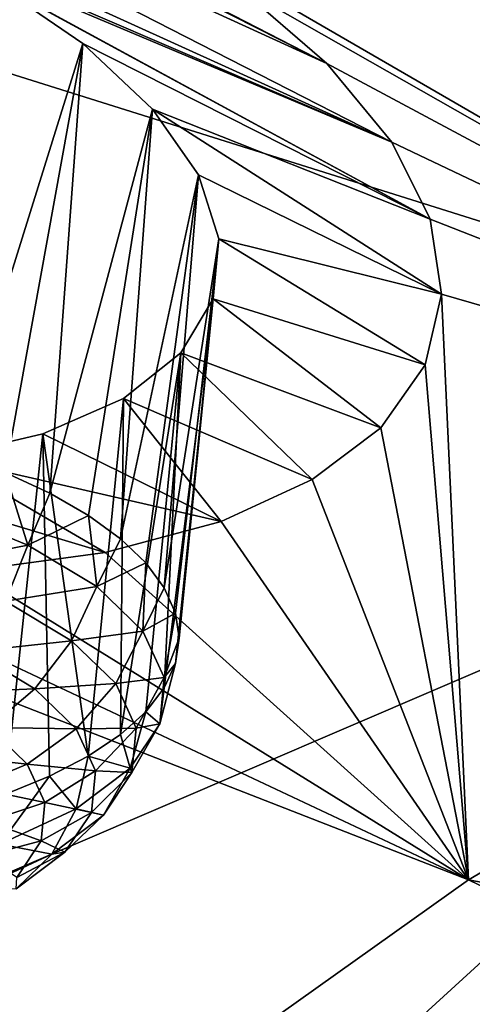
# Model space of a CAD drawing. Header units: metres. Extents: x -90 to 304, y -90 to 74.
# Tile 222 of 570: x 207.767 to 208.724, y 4.35 to 6.434. Entities that reach past the tile are written whole.
import ezdxf

# ---------------------------------------------------------------- set-up
doc = ezdxf.new("R2010")
doc.units = ezdxf.units.M
doc.layers.add('solid_21662050_350', color=7, linetype='CONTINUOUS')

msp = doc.modelspace()

# ---------------------------------------------------------------- linework, layer by layer
at = {"layer": 'solid_21662050_350'}
for points in [[(214.449249, 9.699173, 211.999878), (207.360123, 6.441322, 214.673355), (210.017944, 5.605456, 216.995056)], [(210.110672, 5.433045, 159.745529), (207.791748, 7.438482, 156.704269), (208.632584, 7.150346, 156.913345)], [(207.98288, 6.667011, 158.125671), (207.791748, 7.438482, 156.704269), (210.110672, 5.433045, 159.745529)], [(208.553711, 6.174732, 158.867355), (206.294647, 7.201942, 157.808426), (206.655502, 7.146468, 157.756409)], [(207.465485, 6.642053, 158.394501), (206.294647, 7.201942, 157.808426), (208.553711, 6.174732, 158.867355)], [(208.416321, 6.341264, 158.591141), (206.655502, 7.146468, 157.756409), (206.97316, 7.073737, 157.75914)], [(208.553711, 6.174732, 158.867355), (206.655502, 7.146468, 157.756409), (208.416321, 6.341264, 158.591141)], [(210.110672, 5.433045, 159.745529), (208.632584, 7.150346, 156.913345), (208.694595, 7.129608, 156.928375)], [(210.110672, 5.433045, 159.745529), (208.694595, 7.129608, 156.928375), (210.849213, 6.451148, 157.417267)], [(208.416321, 6.341264, 158.591141), (206.97316, 7.073737, 157.75914), (207.017105, 7.061892, 157.763153)], [(208.416321, 6.341264, 158.591141), (207.017105, 7.061892, 157.763153), (208.225204, 6.506637, 158.341629)], [(208.225204, 6.506637, 158.341629), (207.98288, 6.667011, 158.125671), (210.110672, 5.433045, 159.745529)], [(207.465485, 6.642053, 158.394501), (208.553711, 6.174732, 158.867355), (207.589981, 6.581283, 158.461548)], [(207.589981, 6.581283, 158.461548), (208.553711, 6.174732, 158.867355), (208.635193, 6.011401, 159.162201)], [(207.589981, 6.581283, 158.461548), (208.635193, 6.011401, 159.162201), (207.704529, 6.517408, 158.539444)], [(207.704529, 6.517408, 158.539444), (207.900345, 6.383172, 158.723526), (207.630264, 5.516698, 158.223892)], [(207.704529, 6.517408, 158.539444), (208.635193, 6.011401, 159.162201), (207.900345, 6.383172, 158.723526)], [(208.416321, 6.341264, 158.591141), (208.225204, 6.506637, 158.341629), (210.110672, 5.433045, 159.745529)], [(210.017944, 5.605456, 216.995056), (207.360123, 6.441322, 214.673355), (202.220291, 2.257435, 218.797668)], [(207.900345, 6.383172, 158.723526), (207.736298, 5.476009, 158.321976), (207.630264, 5.516698, 158.223892)], [(207.900345, 6.383172, 158.723526), (207.830673, 5.431919, 158.430008), (207.736298, 5.476009, 158.321976)], [(207.900345, 6.383172, 158.723526), (208.048172, 6.244319, 158.938705), (207.830673, 5.431919, 158.430008)], [(207.900345, 6.383172, 158.723526), (208.635193, 6.011401, 159.162201), (208.048172, 6.244319, 158.938705)], [(208.553711, 6.174732, 158.867355), (208.416321, 6.341264, 158.591141), (210.110672, 5.433045, 159.745529)], [(208.048172, 6.244319, 158.938705), (207.912323, 5.38491, 158.546814), (207.830673, 5.431919, 158.430008)], [(208.048172, 6.244319, 158.938705), (207.980392, 5.335497, 158.671097), (207.912323, 5.38491, 158.546814)], [(208.048172, 6.244319, 158.938705), (208.144882, 6.105205, 159.177414), (207.980392, 5.335497, 158.671097)], [(208.048172, 6.244319, 158.938705), (208.635193, 6.011401, 159.162201), (208.659271, 5.853137, 159.472382)], [(208.048172, 6.244319, 158.938705), (208.659271, 5.853137, 159.472382), (208.144882, 6.105205, 159.177414)], [(208.635193, 6.011401, 159.162201), (208.553711, 6.174732, 158.867355), (210.110672, 5.433045, 159.745529)], [(208.144882, 6.105205, 159.177414), (208.034103, 5.284223, 158.801498), (207.980392, 5.335497, 158.671097)], [(208.144882, 6.105205, 159.177414), (208.072891, 5.231648, 158.9366), (208.034103, 5.284223, 158.801498)], [(208.144882, 6.105205, 159.177414), (208.188034, 5.96999, 159.432144), (208.072891, 5.231648, 158.9366)], [(208.144882, 6.105205, 159.177414), (208.659271, 5.853137, 159.472382), (208.188034, 5.96999, 159.432144)], [(208.659271, 5.853137, 159.472382), (208.635193, 6.011401, 159.162201), (210.110672, 5.433045, 159.745529)], [(208.188034, 5.96999, 159.432144), (208.096313, 5.17835, 159.074905), (208.072891, 5.231648, 158.9366)], [(208.188034, 5.96999, 159.432144), (208.104126, 5.124911, 159.21492), (208.096313, 5.17835, 159.074905)], [(208.188034, 5.96999, 159.432144), (208.175934, 5.84301, 159.694748), (208.104126, 5.124911, 159.21492)], [(208.188034, 5.96999, 159.432144), (208.624161, 5.703182, 159.791962), (208.175934, 5.84301, 159.694748)], [(208.188034, 5.96999, 159.432144), (208.659271, 5.853137, 159.472382), (208.624161, 5.703182, 159.791962)], [(208.175934, 5.84301, 159.694748), (208.072739, 5.01995, 159.493896), (208.096237, 5.071918, 159.355103)], [(208.175934, 5.84301, 159.694748), (208.108154, 5.728898, 159.955887), (208.072739, 5.01995, 159.493896)], [(208.175934, 5.84301, 159.694748), (208.096237, 5.071918, 159.355103), (208.104126, 5.124911, 159.21492)], [(208.175934, 5.84301, 159.694748), (208.530838, 5.570418, 160.102341), (208.108154, 5.728898, 159.955887)], [(208.175934, 5.84301, 159.694748), (208.624161, 5.703182, 159.791962), (208.530838, 5.570418, 160.102341)], [(208.624161, 5.703182, 159.791962), (208.659271, 5.853137, 159.472382), (208.716202, 4.613957, 162.02063)], [(208.659271, 5.853137, 159.472382), (210.110672, 5.433045, 159.745529), (208.716202, 4.613957, 162.02063)], [(208.108154, 5.728898, 159.955887), (207.980087, 4.921352, 159.761353), (208.033875, 4.969578, 159.629807)], [(208.108154, 5.728898, 159.955887), (207.986557, 5.632326, 160.2052), (207.980087, 4.921352, 159.761353)], [(208.108154, 5.728898, 159.955887), (208.385391, 5.460988, 160.388245), (207.986557, 5.632326, 160.2052)], [(208.108154, 5.728898, 159.955887), (208.033875, 4.969578, 159.629807), (208.072739, 5.01995, 159.493896)], [(208.108154, 5.728898, 159.955887), (208.530838, 5.570418, 160.102341), (208.385391, 5.460988, 160.388245)], [(208.530838, 5.570418, 160.102341), (208.624161, 5.703182, 159.791962), (208.716202, 4.613957, 162.02063)], [(207.815872, 5.557418, 160.43219), (207.986557, 5.632326, 160.2052), (208.19313, 5.372256, 160.65274)], [(207.815872, 5.557418, 160.43219), (207.911957, 4.875803, 159.887054), (207.986557, 5.632326, 160.2052)], [(207.986557, 5.632326, 160.2052), (207.911957, 4.875803, 159.887054), (207.980087, 4.921352, 159.761353)], [(207.986557, 5.632326, 160.2052), (208.385391, 5.460988, 160.388245), (208.19313, 5.372256, 160.65274)], [(210.017944, 5.605456, 216.995056), (202.220291, 2.257435, 218.797668), (205.301147, 1.292961, 221.476608)], [(212.861694, 4.843024, 219.112793), (210.017944, 5.605456, 216.995056), (205.301147, 1.292961, 221.476608)], [(208.385391, 5.460988, 160.388245), (208.530838, 5.570418, 160.102341), (208.716202, 4.613957, 162.02063)], [(207.815872, 5.557418, 160.43219), (208.19313, 5.372256, 160.65274), (207.6035, 5.507163, 160.627594)], [(207.815872, 5.557418, 160.43219), (207.6035, 5.507163, 160.627594), (207.735794, 4.794691, 160.115585)], [(207.815872, 5.557418, 160.43219), (207.735794, 4.794691, 160.115585), (207.830215, 4.833427, 160.005569)], [(207.815872, 5.557418, 160.43219), (207.830215, 4.833427, 160.005569), (207.911957, 4.875803, 159.887054)], [(207.6035, 5.507163, 160.627594), (207.947968, 5.306407, 160.894012), (207.358337, 5.483197, 160.784271)], [(207.6035, 5.507163, 160.627594), (208.19313, 5.372256, 160.65274), (207.947968, 5.306407, 160.894012)], [(207.358337, 5.483197, 160.784271), (207.947968, 5.306407, 160.894012), (207.661087, 5.267462, 161.099136)], [(207.784698, 5.321918, 158.372269), (207.596054, 5.398846, 158.185822), (207.736298, 5.476009, 158.321976)], [(207.784698, 5.321918, 158.372269), (207.736298, 5.476009, 158.321976), (207.830673, 5.431919, 158.430008)], [(208.19313, 5.372256, 160.65274), (208.385391, 5.460988, 160.388245), (208.716202, 4.613957, 162.02063)], [(207.784698, 5.321918, 158.372269), (207.830673, 5.431919, 158.430008), (207.912323, 5.38491, 158.546814)], [(213.077576, 3.796658, 162.082016), (208.716202, 4.613957, 162.02063), (210.110672, 5.433045, 159.745529)], [(207.555725, 5.277614, 158.184723), (207.596054, 5.398846, 158.185822), (207.784698, 5.321918, 158.372269)], [(207.930405, 5.234505, 158.589981), (207.784698, 5.321918, 158.372269), (207.912323, 5.38491, 158.546814)], [(207.930405, 5.234505, 158.589981), (207.912323, 5.38491, 158.546814), (207.980392, 5.335497, 158.671097)], [(207.947968, 5.306407, 160.894012), (208.19313, 5.372256, 160.65274), (208.716202, 4.613957, 162.02063)], [(207.930405, 5.234505, 158.589981), (207.980392, 5.335497, 158.671097), (208.034103, 5.284223, 158.801498)], [(207.555725, 5.277614, 158.184723), (207.784698, 5.321918, 158.372269), (207.736877, 5.20374, 158.363785)], [(207.736877, 5.20374, 158.363785), (207.784698, 5.321918, 158.372269), (207.930405, 5.234505, 158.589981)], [(207.661087, 5.267462, 161.099136), (207.947968, 5.306407, 160.894012), (208.716202, 4.613957, 162.02063)], [(207.020935, 5.275411, 161.365295), (208.716202, 4.613957, 162.02063), (207.516953, 3.76014, 164.392197)], [(207.020935, 5.275411, 161.365295), (207.349808, 5.257255, 161.256927), (208.716202, 4.613957, 162.02063)], [(208.027573, 5.139966, 158.830582), (207.930405, 5.234505, 158.589981), (208.034103, 5.284223, 158.801498)], [(208.027573, 5.139966, 158.830582), (208.034103, 5.284223, 158.801498), (208.072891, 5.231648, 158.9366)], [(207.349808, 5.257255, 161.256927), (207.661087, 5.267462, 161.099136), (208.716202, 4.613957, 162.02063)], [(207.736877, 5.20374, 158.363785), (207.930405, 5.234505, 158.589981), (207.876801, 5.119795, 158.572845)], [(207.876801, 5.119795, 158.572845), (207.930405, 5.234505, 158.589981), (208.027573, 5.139966, 158.830582)], [(208.027573, 5.139966, 158.830582), (208.072891, 5.231648, 158.9366), (208.096313, 5.17835, 159.074905)], [(207.736877, 5.20374, 158.363785), (207.876801, 5.119795, 158.572845), (207.667953, 5.097019, 158.377396)], [(208.072464, 5.041933, 159.084824), (208.027573, 5.139966, 158.830582), (208.096313, 5.17835, 159.074905)], [(208.072464, 5.041933, 159.084824), (208.096313, 5.17835, 159.074905), (208.104126, 5.124911, 159.21492)], [(207.876801, 5.119795, 158.572845), (208.027573, 5.139966, 158.830582), (207.970108, 5.029007, 158.803894)], [(207.970108, 5.029007, 158.803894), (208.027573, 5.139966, 158.830582), (208.072464, 5.041933, 159.084824)], [(207.876801, 5.119795, 158.572845), (207.799271, 5.018237, 158.573608), (207.667953, 5.097019, 158.377396)], [(207.876801, 5.119795, 158.572845), (207.970108, 5.029007, 158.803894), (207.799271, 5.018237, 158.573608)], [(208.072464, 5.041933, 159.084824), (208.104126, 5.124911, 159.21492), (208.096237, 5.071918, 159.355103)], [(207.667953, 5.097019, 158.377396), (207.799271, 5.018237, 158.573608), (207.582428, 5.008726, 158.412247)], [(208.063354, 4.944173, 159.342957), (208.096237, 5.071918, 159.355103), (208.072739, 5.01995, 159.493896)], [(208.063354, 4.944173, 159.342957), (208.072464, 5.041933, 159.084824), (208.096237, 5.071918, 159.355103)], [(207.970108, 5.029007, 158.803894), (208.072464, 5.041933, 159.084824), (208.013229, 4.934865, 159.04805)], [(208.013229, 4.934865, 159.04805), (208.072464, 5.041933, 159.084824), (208.063354, 4.944173, 159.342957)], [(207.970108, 5.029007, 158.803894), (207.886856, 4.933033, 158.790451), (207.799271, 5.018237, 158.573608)], [(207.970108, 5.029007, 158.803894), (208.013229, 4.934865, 159.04805), (207.886856, 4.933033, 158.790451)], [(207.799271, 5.018237, 158.573608), (207.702881, 4.936463, 158.592224), (207.582428, 5.008726, 158.412247)], [(207.799271, 5.018237, 158.573608), (207.886856, 4.933033, 158.790451), (207.702881, 4.936463, 158.592224)], [(208.063354, 4.944173, 159.342957), (208.072739, 5.01995, 159.493896), (208.033875, 4.969578, 159.629807)], [(208.00061, 4.850445, 159.595032), (208.033875, 4.969578, 159.629807), (207.980087, 4.921352, 159.761353)], [(208.00061, 4.850445, 159.595032), (208.063354, 4.944173, 159.342957), (208.033875, 4.969578, 159.629807)], [(208.004486, 4.840985, 159.295929), (208.063354, 4.944173, 159.342957), (208.00061, 4.850445, 159.595032)], [(208.013229, 4.934865, 159.04805), (208.063354, 4.944173, 159.342957), (208.004486, 4.840985, 159.295929)], [(207.702881, 4.936463, 158.592224), (207.783218, 4.858309, 158.791122), (207.593918, 4.879812, 158.627472)], [(207.886856, 4.933033, 158.790451), (207.783218, 4.858309, 158.791122), (207.702881, 4.936463, 158.592224)], [(207.886856, 4.933033, 158.790451), (207.927307, 4.84468, 159.019592), (207.783218, 4.858309, 158.791122)], [(208.013229, 4.934865, 159.04805), (207.927307, 4.84468, 159.019592), (207.886856, 4.933033, 158.790451)], [(208.00061, 4.850445, 159.595032), (207.980087, 4.921352, 159.761353), (207.911957, 4.875803, 159.887054)], [(208.013229, 4.934865, 159.04805), (208.004486, 4.840985, 159.295929), (207.927307, 4.84468, 159.019592)], [(207.783218, 4.858309, 158.791122), (207.66597, 4.809715, 158.805878), (207.593918, 4.879812, 158.627472)], [(207.830215, 4.833427, 160.005569), (207.886612, 4.76435, 159.83139), (207.911957, 4.875803, 159.887054)], [(207.886612, 4.76435, 159.83139), (208.00061, 4.850445, 159.595032), (207.911957, 4.875803, 159.887054)], [(207.783218, 4.858309, 158.791122), (207.820328, 4.777267, 159.001297), (207.66597, 4.809715, 158.805878)], [(207.927307, 4.84468, 159.019592), (207.820328, 4.777267, 159.001297), (207.783218, 4.858309, 158.791122)], [(212.861694, 4.843024, 219.112793), (205.301147, 1.292961, 221.476608), (208.595856, 0.413328, 223.919876)], [(207.725769, 4.689196, 160.042923), (207.886612, 4.76435, 159.83139), (207.830215, 4.833427, 160.005569)], [(207.725769, 4.689196, 160.042923), (207.830215, 4.833427, 160.005569), (207.735794, 4.794691, 160.115585)], [(207.927307, 4.84468, 159.019592), (207.919098, 4.756574, 159.252228), (207.820328, 4.777267, 159.001297)], [(207.944214, 4.750977, 159.53801), (208.00061, 4.850445, 159.595032), (207.886612, 4.76435, 159.83139)], [(208.004486, 4.840985, 159.295929), (207.919098, 4.756574, 159.252228), (207.927307, 4.84468, 159.019592)], [(208.004486, 4.840985, 159.295929), (207.944214, 4.750977, 159.53801), (207.919098, 4.756574, 159.252228)], [(208.004486, 4.840985, 159.295929), (208.00061, 4.850445, 159.595032), (207.944214, 4.750977, 159.53801)], [(215.873734, 4.158753, 221.013428), (212.861694, 4.843024, 219.112793), (208.595856, 0.413328, 223.919876)], [(207.820328, 4.777267, 159.001297), (207.699249, 4.737028, 158.994385), (207.66597, 4.809715, 158.805878)], [(207.820328, 4.777267, 159.001297), (207.812805, 4.696451, 159.214691), (207.699249, 4.737028, 158.994385)], [(207.919098, 4.756574, 159.252228), (207.812805, 4.696451, 159.214691), (207.820328, 4.777267, 159.001297)], [(207.725769, 4.689196, 160.042923), (207.834747, 4.668298, 159.764984), (207.886612, 4.76435, 159.83139)], [(207.919098, 4.756574, 159.252228), (207.862549, 4.672101, 159.479416), (207.812805, 4.696451, 159.214691)], [(207.944214, 4.750977, 159.53801), (207.886612, 4.76435, 159.83139), (207.834747, 4.668298, 159.764984)], [(207.944214, 4.750977, 159.53801), (207.834747, 4.668298, 159.764984), (207.862549, 4.672101, 159.479416)], [(207.944214, 4.750977, 159.53801), (207.862549, 4.672101, 159.479416), (207.919098, 4.756574, 159.252228)], [(207.812805, 4.696451, 159.214691), (207.692505, 4.664543, 159.185776), (207.699249, 4.737028, 158.994385)], [(207.680298, 4.596127, 159.968124), (207.834747, 4.668298, 159.764984), (207.725769, 4.689196, 160.042923)], [(207.812805, 4.696451, 159.214691), (207.760925, 4.618968, 159.42308), (207.692505, 4.664543, 159.185776)], [(207.862549, 4.672101, 159.479416), (207.760925, 4.618968, 159.42308), (207.812805, 4.696451, 159.214691)], [(207.680298, 4.596127, 159.968124), (207.759811, 4.594507, 159.692429), (207.834747, 4.668298, 159.764984)], [(207.862549, 4.672101, 159.479416), (207.759811, 4.594507, 159.692429), (207.760925, 4.618968, 159.42308)], [(207.834747, 4.668298, 159.764984), (207.759811, 4.594507, 159.692429), (207.862549, 4.672101, 159.479416)], [(211.903397, 3.068192, 164.105408), (207.516953, 3.76014, 164.392197), (208.716202, 4.613957, 162.02063)], [(211.903397, 3.068192, 164.105408), (208.716202, 4.613957, 162.02063), (213.077576, 3.796658, 162.082016)]]:
    msp.add_3dface(points, dxfattribs=at)

doc.saveas('drawing.dxf')
